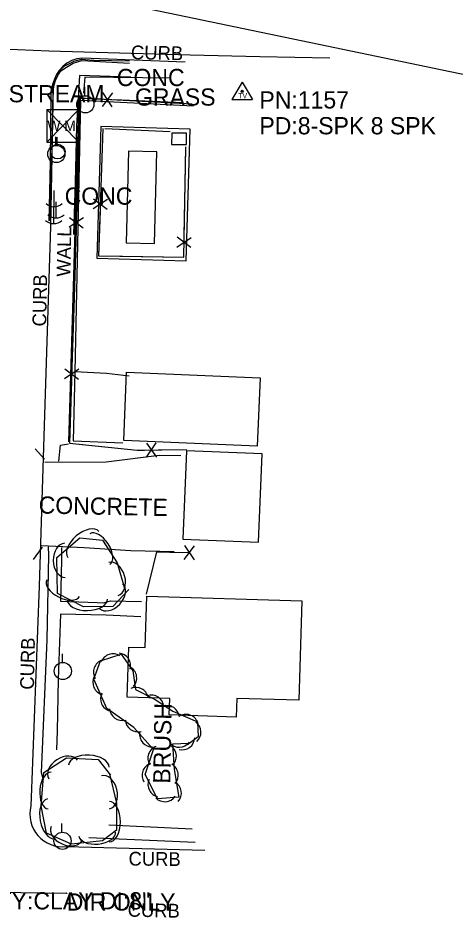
# Model space of a CAD drawing. Extents: x 978516 to 993312, y 1836504 to 1846212.
# Drawn here: x 992713.9 to 992840.9, y 1842341.1 to 1842600.5 of the extents above; entities that cross this region are included whole.
import ezdxf

# ---------------------------------------------------------------- set-up
doc = ezdxf.new("R2010")
doc.units = 0
for name, color, linetype in [('S_BASELINE', 7, 'Continuous'), ('S_BUILDING', 7, 'Continuous'), ('S_CURB', 7, 'Continuous'), ('S_CURB_ANNOT', 7, 'Continuous'), ('S_EDGE_PAVEMENT', 7, 'Continuous'), ('S_FENCE', 7, 'Continuous'), ('S_IRON_PIN_ANNOT', 7, 'Continuous'), ('S_PARKING', 7, 'Continuous'), ('S_PARKING_ANNOT', 7, 'Continuous'), ('S_SANITARY_SEWER', 7, 'Continuous'), ('S_SANITARY_SEWER_ANNOT', 7, 'Continuous'), ('S_SECONDARY_CTL', 7, 'Continuous'), ('S_SECONDARY_CTL_ANNOT', 7, 'Continuous'), ('S_SIDEWALK', 7, 'Continuous'), ('S_SURVEY_TEXT_ANNOT', 7, 'Continuous'), ('S_TREE', 7, 'Continuous'), ('S_TREE_ANNOT', 7, 'Continuous'), ('S_UTILITY_POLE', 7, 'Continuous'), ('S_UTILITY_POLE_ANNOT', 7, 'Continuous'), ('S_UTL_PT_SYM', 7, 'Continuous'), ('S_WALL_ANNOT', 7, 'Continuous'), ('S_WATER_UTILITIES', 7, 'Continuous')]:
    doc.layers.add(name, color=color, linetype=linetype)

msp = doc.modelspace()

# ---------------------------------------------------------------- linework, layer by layer
at = {"layer": 'S_BASELINE'}
msp.add_line((992621.63, 1842630.37), (992964.55, 1842558.78), dxfattribs=at)
at = {"layer": 'S_BUILDING'}
for points in [[(992758.6, 1842567.05), (992758.59, 1842563.7), (992762.86, 1842563.68), (992762.87, 1842567.03)], [(992746.08, 1842561.76), (992745.37, 1842535.14), (992753.62, 1842534.92), (992754.33, 1842561.54)], [(992745.48, 1842497.6), (992784.28, 1842495.99), (992783.46, 1842476.15), (992744.66, 1842477.75)], [(992761.79, 1842449.14), (992783.79, 1842448.19), (992784.89, 1842473.83), (992762.89, 1842474.77)], [(992751.35, 1842432.55), (992796.45, 1842431.17), (992795.57, 1842402.3), (992777.51, 1842402.85), (992777.34, 1842397.43), (992757.91, 1842398.03), (992758.06, 1842402.83), (992745.7, 1842403.21), (992746.15, 1842417.75), (992750.89, 1842417.61)]]:
    msp.add_lwpolyline(points, close=True, dxfattribs=at)
at = {"layer": 'S_CURB'}
for points in [[(992723.44, 1842541.69), (992723.8, 1842558.53), (992724.16, 1842579.21), (992724.42, 1842581.01), (992724.9, 1842582.6), (992725.68, 1842584.03), (992726.44, 1842585.14), (992728.03, 1842586.22), (992729.94, 1842587.34), (992732.45, 1842588.08), (992736.02, 1842587.92), (992746.31, 1842587.34)], [(992721.67, 1842472.28), (992718.91, 1842475.29)], [(992720.93, 1842446.76), (992718.36, 1842443.21)]]:
    msp.add_lwpolyline(points, dxfattribs=at)
at = {"layer": 'S_EDGE_PAVEMENT'}
for points in [[(992804.51, 1842588.78), (992784.25, 1842589.22), (992763.99, 1842589.66), (992743.45, 1842590.23), (992722.91, 1842590.8), (992709.23, 1842591.36), (992695.55, 1842591.92), (992676.23, 1842592.82), (992672.07, 1842593.01)], [(992723.01, 1842541.55), (992723.39, 1842558.49), (992723.61, 1842579.15), (992724.09, 1842581.24), (992724.67, 1842582.82), (992725.26, 1842584.13), (992726.25, 1842585.28), (992727.41, 1842586.45), (992730.27, 1842587.94), (992732.38, 1842588.54), (992736.02, 1842588.24), (992746.33, 1842587.98)], [(992762.53, 1842587.61), (992732.7, 1842588.84)], [(992724.21, 1842580.72), (992723.4, 1842539.89), (992721.64, 1842485.25), (992720.14, 1842435.46), (992717.73, 1842371.58)], [(992727.98, 1842359.85), (992768.27, 1842358.77)]]:
    msp.add_lwpolyline(points, dxfattribs=at)
msp.add_arc((992726.81, 1842369.17), 9.4, 165.1454, 277.1181, dxfattribs=at)
msp.add_ellipse((992733.15, 1842579.86), major_axis=(-8.39, -3.23), ratio=0.999876, start_param=4.3952, end_param=5.820006, dxfattribs=at)
at = {"layer": 'S_FENCE'}
for p, q in [((992741.44, 1842578.74), (992738.4, 1842574.77)), ((992741.27, 1842574.65), (992738.58, 1842578.86)), ((992739.94, 1842547.77), (992735.75, 1842545.04)), ((992735.84, 1842547.91), (992739.85, 1842544.91)), ((992732.98, 1842542.43), (992728.8, 1842539.69)), ((992728.89, 1842542.55), (992732.89, 1842539.56)), ((992760.1, 1842533.9), (992764.25, 1842536.68)), ((992764.19, 1842533.82), (992760.16, 1842536.77)), ((992731.66, 1842498.45), (992727.48, 1842495.7)), ((992727.56, 1842498.57), (992731.57, 1842495.58)), ((992751.25, 1842477.01), (992754.17, 1842472.95)), ((992751.3, 1842472.92), (992754.12, 1842477.05)), ((992762.22, 1842443.16), (992765.18, 1842447.2)), ((992762.31, 1842447.26), (992765.09, 1842443.1))]:
    msp.add_line(p, q, dxfattribs=at)
for points in [[(992761.91, 1842575.82), (992731.97, 1842577.09), (992728.96, 1842476.93), (992748.57, 1842474.93), (992762.97, 1842475.11)], [(992737.93, 1842576.84), (992731.97, 1842577.09), (992731.55, 1842563.05)], [(992761.91, 1842575.82), (992741.92, 1842576.67)], [(992738.56, 1842568.4), (992737.36, 1842531.4), (992762.09, 1842531.03), (992762.74, 1842563.08)], [(992738.56, 1842568.4), (992737.91, 1842548.4)], [(992758.14, 1842567.35), (992739.19, 1842568.24)], [(992758.14, 1842567.35), (992739.19, 1842568.24)], [(992731.55, 1842563.05), (992730.95, 1842543.06)], [(992762.62, 1842557.29), (992762.74, 1842563.08)], [(992762.21, 1842537.29), (992762.62, 1842557.29)], [(992737.78, 1842544.41), (992737.36, 1842531.4), (992744.35, 1842531.3)], [(992730.83, 1842539.06), (992730.23, 1842519.07)], [(992744.35, 1842531.3), (992762.09, 1842531.03), (992762.13, 1842533.29)], [(992730.23, 1842519.07), (992729.63, 1842499.07)], [(992729.51, 1842495.08), (992728.96, 1842476.93), (992730.8, 1842476.74)], [(992730.8, 1842476.74), (992748.57, 1842474.93), (992750.71, 1842474.96)], [(992754.71, 1842475.01), (992762.97, 1842475.11)], [(992751.3, 1842433.11), (992754.32, 1842445.37), (992761.7, 1842445.22)], [(992751.3, 1842433.11), (992754.32, 1842445.37), (992763.79, 1842445.18)]]:
    msp.add_lwpolyline(points, dxfattribs=at)
at = {"layer": 'S_IRON_PIN_ANNOT'}
msp.add_lwpolyline([(992728.69, 1842477.35), (992731.71, 1842577.26), (992764.53, 1842575.56)], dxfattribs=at)
at = {"layer": 'S_PARKING'}
for points in [[(992764.97, 1842574.85), (992732.12, 1842576.52), (992730.42, 1842497.75), (992729.98, 1842477.65), (992744.37, 1842477.05)], [(992730.42, 1842497.75), (992739.7, 1842497.3), (992746.21, 1842496.56)], [(992721.78, 1842471.41), (992739.58, 1842471.52), (992754.96, 1842473.53), (992761.23, 1842473.4)], [(992720.77, 1842447.24), (992733.14, 1842446.64), (992746.74, 1842445.81), (992759.36, 1842445.53)]]:
    msp.add_lwpolyline(points, dxfattribs=at)
msp.add_lwpolyline([(992738, 1842568.91), (992736.84, 1842530.72), (992762.83, 1842529.93), (992763.98, 1842568.13)], close=True, dxfattribs=at)
at = {"layer": 'S_SANITARY_SEWER'}
msp.add_line((992708.03, 1842346.56), (992728.12, 1842346.23), dxfattribs=at)
at = {"layer": 'S_SECONDARY_CTL'}
for p, q in [((992779.08, 1842581.78), (992776.07, 1842576.82)), ((992779.08, 1842581.78), (992782.03, 1842576.82)), ((992776.07, 1842576.82), (992782.03, 1842576.82))]:
    msp.add_line(p, q, dxfattribs=at)
for radius in [0.311, 0.183, 0.103]:
    msp.add_circle((992779.08, 1842579.16), radius, dxfattribs=at)
at = {"layer": 'S_SIDEWALK'}
for points in [[(992746.77, 1842583.27), (992731.78, 1842583.74), (992730.98, 1842569.02), (992730.55, 1842552.71), (992730.08, 1842537.6)], [(992758.41, 1842582.96), (992733.34, 1842583.24), (992733.01, 1842578.67)], [(992725.81, 1842471.7), (992726.33, 1842476.41), (992728.58, 1842476.81)], [(992722.75, 1842446.9), (992722.82, 1842444.48), (992722.32, 1842419.83), (992720.64, 1842381.36), (992721.24, 1842379.25)], [(992726.64, 1842446.64), (992726.57, 1842443.04), (992726.33, 1842431.07), (992736.97, 1842430.66), (992738.82, 1842430.62), (992740.85, 1842431.16), (992749.86, 1842430.97)], [(992749.62, 1842426.51), (992739.53, 1842427.04), (992726.29, 1842427.31), (992725.59, 1842408.3), (992725.29, 1842393.45), (992725.18, 1842387.95)], [(992764.57, 1842364.88), (992740.38, 1842366)], [(992765.39, 1842360.95), (992734.5, 1842362.36)]]:
    msp.add_lwpolyline(points, dxfattribs=at)
at = {"layer": 'S_TREE'}
for points in [[(992746.15, 1842434.52), (992741.46, 1842429.53), (992733.03, 1842429.45), (992725.43, 1842433.32), (992725.19, 1842443.78), (992731.93, 1842449.47), (992738.53, 1842448.84), (992742.81, 1842442.21), (992744.99, 1842434.49)], [(992763.69, 1842389.73), (992758.86, 1842389.57), (992759.29, 1842382.17), (992760.64, 1842374.18), (992754.49, 1842373.64), (992750.85, 1842380.79), (992753.36, 1842387.97), (992747.58, 1842394.4), (992739.78, 1842399.96), (992736, 1842408.44), (992737.91, 1842413.73), (992743.96, 1842415.69), (992747.27, 1842410.84), (992748.04, 1842405.47), (992753.77, 1842402.56), (992758.95, 1842399.14), (992766.06, 1842396.05), (992766.26, 1842391.66), (992763.16, 1842389.35)], [(992740.51, 1842380.96), (992742.61, 1842372.41), (992742.58, 1842364.56), (992738.51, 1842361.46), (992729.5, 1842360.5), (992722.22, 1842363.66), (992720.69, 1842371.69), (992721.47, 1842381.37), (992728, 1842385.6), (992737.27, 1842385.14), (992740.78, 1842380.57)]]:
    msp.add_lwpolyline(points, dxfattribs=at)
for centre, start, end in [((992741.52, 1842412.14), 57.1433, 158.7402), ((992743.02, 1842412.35), 343.5195, 85.1164), ((992739.53, 1842410.48), 109.361, 210.9579), ((992744.81, 1842408.78), 317.3846, 58.9815), ((992739.32, 1842407.53), 153.2152, 254.8121), ((992741.54, 1842402.73), 153.2152, 254.8121), ((992748.22, 1842402.4), 12.2765, 113.8734), ((992752.68, 1842400.14), 5.7219, 107.3188), ((992744.19, 1842400.08), 183.7086, 285.3055), ((992757.22, 1842397.13), 5.7219, 107.3188), ((992748.77, 1842396.78), 183.7086, 285.3055), ((992762.76, 1842394.58), 15.7429, 117.3398), ((992763.46, 1842393.04), 311.7584, 53.3553), ((992752.89, 1842392.41), 171.1532, 272.7502), ((992761.64, 1842391.54), 255.9029, 357.4998), ((992755.31, 1842385.5), 109.9432, 211.5401), ((992760.78, 1842392.3), 221.1248, 322.7218), ((992756.33, 1842386.09), 312.5171, 54.114), ((992753.64, 1842380.49), 109.9432, 211.5401), ((992756.87, 1842380.54), 318.7677, 60.3646), ((992755.35, 1842377.81), 156.2382, 257.8351), ((992757.79, 1842375.32), 318.7677, 60.3646), ((992756.58, 1842376.46), 224.1986, 325.7955)]:
    msp.add_arc(centre, 3.64, start, end, dxfattribs=at)
for centre, major_axis, ratio in [((992732.96, 1842447.56), (-4.49, -3.78), 0.55008), ((992737.72, 1842446.18), (-2.9, 4.49), 0.540699), ((992727.59, 1842442.95), (0.11, -4.95), 0.685311), ((992741.66, 1842437.52), (-1.35, 4.77), 0.685311), ((992727.05, 1842434.88), (4.76, -2.43), 0.540699), ((992741.02, 1842432.54), (3.39, 3.61), 0.685311), ((992734.08, 1842431.58), (5.87, 0.06), 0.55008), ((992727.1, 1842382.18), (-4.16, -2.69), 0.685311), ((992734.53, 1842383.15), (-5.86, 0.29), 0.55008), ((992723.17, 1842376.08), (-0.43, -5.33), 0.540699), ((992739.38, 1842375.58), (-1.18, 4.81), 0.685311), ((992723.58, 1842367.87), (1.1, -5.76), 0.55008), ((992740.47, 1842367.01), (0.03, 5.87), 0.55008), ((992728.1, 1842363.7), (4.55, -1.97), 0.685311), ((992736.98, 1842363.43), (5.32, 0.57), 0.540699)]:
    msp.add_ellipse(centre, major_axis=major_axis, ratio=ratio, start_param=3.141593, end_param=6.283185, dxfattribs=at)
at = {"layer": 'S_UTILITY_POLE'}
for p, q in [((992733.37, 1842577.88), (992733.37, 1842580.37)), ((992724.95, 1842563.48), (992724.95, 1842565.96)), ((992725.36, 1842563.78), (992725.36, 1842565.88)), ((992724.39, 1842550.35), (992724.39, 1842545.62)), ((992724.93, 1842547.1), (992724.93, 1842542.37)), ((992724.28, 1842545.46), (992724.28, 1842540.73)), ((992726.84, 1842413.31), (992726.84, 1842415.79)), ((992726.73, 1842364.01), (992726.73, 1842366.49))]:
    msp.add_line(p, q, dxfattribs=at)
for centre, radius in [((992733.52, 1842575.37), 2.5), ((992725.1, 1842560.96), 2.5), ((992725.48, 1842561.64), 2.13), ((992726.98, 1842410.79), 2.5), ((992726.88, 1842361.49), 2.5)]:
    msp.add_circle(centre, radius, dxfattribs=at)
for centre in [(992724.45, 1842549.04), (992724.34, 1842544.15), (992724.99, 1842545.8)]:
    msp.add_arc(centre, 3.41, 226.3972, 313.6028, dxfattribs=at)
at = {"layer": 'S_UTL_PT_SYM'}
msp.add_lwpolyline([(992728.12, 1842346.23), (992728.12, 1842346.28), (992728.12, 1842346.23), (992728.07, 1842346.23), (992728.12, 1842346.23), (992728.12, 1842346.18), (992728.12, 1842346.23), (992728.17, 1842346.23)], dxfattribs=at)
at = {"layer": 'S_WATER_UTILITIES'}
for p, q in [((992722.3, 1842573.87), (992731.64, 1842573.87)), ((992722.3, 1842573.87), (992722.3, 1842564.38)), ((992722.3, 1842573.87), (992731.64, 1842564.38)), ((992731.64, 1842573.87), (992722.3, 1842564.38)), ((992731.64, 1842573.87), (992731.64, 1842564.38)), ((992722.3, 1842564.38), (992731.64, 1842564.38))]:
    msp.add_line(p, q, dxfattribs=at)

# ---------------------------------------------------------------- texts
at = {"layer": 'S_CURB_ANNOT'}
for rotation, p in [(358.8373, (992746.74, 1842588.5)), (88.8373, (992722.13, 1842510.82)), (88.8373, (992718.58, 1842405.34)), (359.4601, (992746.05, 1842354.3)), (358.8373, (992745.78, 1842339.46))]:
    msp.add_text('CURB', height=4, rotation=rotation, dxfattribs=at).set_placement(p)
at = {"layer": 'S_PARKING_ANNOT'}
msp.add_text('CONCRETE', height=5, rotation=358.8373, dxfattribs=at).set_placement((992719.92, 1842456.55))
at = {"layer": 'S_SANITARY_SEWER_ANNOT'}
for s, p in [('TY:CLAY DI:8"', (992708.03, 1842341.56)), ('DIR ONLY', (992728.12, 1842341.23))]:
    msp.add_text(s, height=5, dxfattribs=at).set_placement(p)
at = {"layer": 'S_SECONDARY_CTL'}
msp.add_text('TV', height=1.5, dxfattribs=at).set_placement((992777.88, 1842577.15))
at = {"layer": 'S_SECONDARY_CTL_ANNOT'}
for s, p in [('PN:1157', (992784.08, 1842574.17)), ('PD:8-SPK 8 SPK', (992784.08, 1842566.67))]:
    msp.add_text(s, height=5, dxfattribs=at).set_placement(p)
at = {"layer": 'S_SURVEY_TEXT_ANNOT'}
for s, p in [('CONC', (992742.67, 1842580.68)), ('GRASS', (992747.94, 1842575.01)), ('CONC', (992727.51, 1842546.24))]:
    msp.add_text(s, height=5, dxfattribs=at).set_placement(p)
at = {"layer": 'S_TREE_ANNOT'}
msp.add_text('BRUSH', height=5, rotation=88.982, dxfattribs=at).set_placement((992758.2, 1842378.05))
at = {"layer": 'S_UTILITY_POLE_ANNOT'}
msp.add_text('WINDSTREAM', height=5, dxfattribs=at).set_placement((992693.41, 1842575.97))
at = {"layer": 'S_WALL_ANNOT'}
msp.add_text('WALL', height=4, rotation=88.8373, dxfattribs=at).set_placement((992729.16, 1842525.3))
at = {"layer": 'S_WATER_UTILITIES'}
msp.add_text('W M', height=3, dxfattribs=at).set_placement((992722.5, 1842567.64))

doc.saveas('drawing.dxf')
